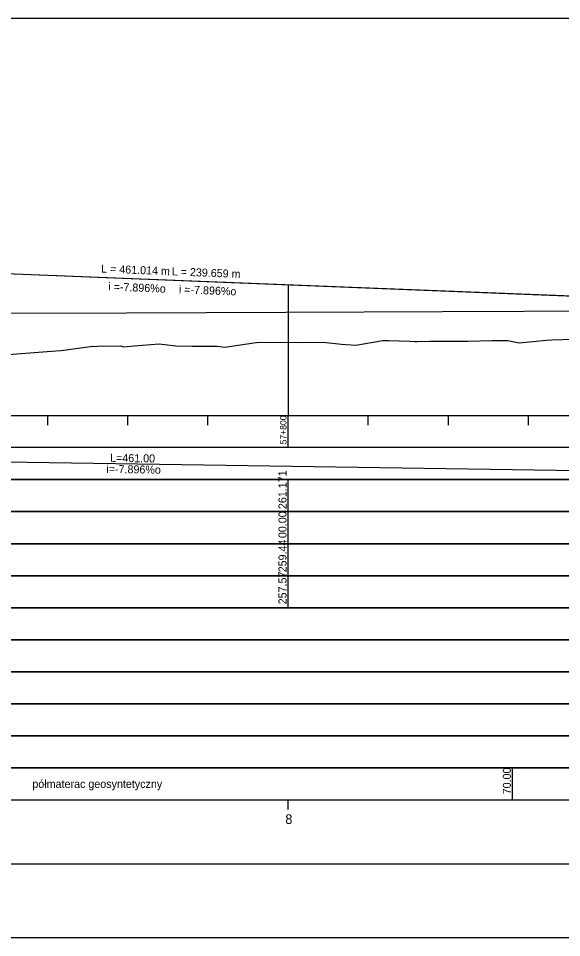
# Model space of a CAD drawing. Extents: x 6445630 to 6518227, y 5499240 to 5511716.
# Drawn here: x 6456947.1 to 6457116.5, y 5508966.7 to 5509253.7 of the extents above; entities that cross this region are included whole.
import ezdxf

# ---------------------------------------------------------------- set-up
doc = ezdxf.new("R2010")
doc.units = 0
for name, color, linetype in [('Default', 7, 'Continuous'), ('TOR_PROF-opisy pomocnicze', 7, 'Continuous'), ('TOR_PROF-tabelka-geometria T1', 7, 'Continuous'), ('TOR_PROF-tabelka-kilometracja', 7, 'Continuous'), ('TOR_PROF-tabelka-odleglosci T1', 7, 'Continuous'), ('TOR_PROF-tabelka-pochylenia proj T1', 7, 'Continuous'), ('TOR_PROF-tabelka-rodzaj rowu T1', 7, 'Continuous'), ('TOR_PROF-tabelka-rowyT1', 7, 'Continuous'), ('TOR_PROF-tabelka-rurociagi T1', 7, 'Continuous'), ('TOR_PROF-tabelka-rzedne istn T1', 7, 'Continuous'), ('TOR_PROF-tabelka-rzedne proj T1', 7, 'Continuous'), ('TOR_PROF-tabelka-teren istniejacy T1', 7, 'Continuous'), ('TOR_PROF-tabelka-warstwa ochronna T1', 7, 'Continuous'), ('TOR_PROF-tor istniejacy T1', 7, 'Continuous'), ('TOR_PROF-tor projektowany', 7, 'Continuous'), ('TOR_PROF-uklad odniesienia', 7, 'Continuous'), ('TOR_PROF-warstwa ochronna', 7, 'Continuous'), ('TOR_RAMKI-dodatkowe3', 7, 'Continuous'), ('TOR_RAMKI-MASKA WYCIECIA', 7, 'Continuous')]:
    doc.layers.add(name, color=color, linetype=linetype)

msp = doc.modelspace()

# ---------------------------------------------------------------- linework, layer by layer
at = {"layer": 'TOR_PROF-tabelka-geometria T1'}
for points in [[(6452331.21, 5508989.74), (6462728.4, 5508989.74)], [(6452331.21, 5508989.74), (6462731.21, 5508989.74)]]:
    msp.add_lwpolyline(points, dxfattribs=at)
at = {"layer": 'TOR_PROF-tabelka-kilometracja'}
msp.add_lwpolyline([(6457031.21, 5509006.74), (6457031.21, 5509009.74)], dxfattribs=at)
at = {"layer": 'TOR_PROF-tabelka-odleglosci T1'}
msp.add_lwpolyline([(6452331.21, 5509089.74), (6462731.21, 5509089.74), (6462731.21, 5509099.74), (6452331.21, 5509099.74)], close=True, dxfattribs=at)
msp.add_lwpolyline([(6457031.21, 5509089.74), (6457031.21, 5509099.74)], dxfattribs=at)
at = {"layer": 'TOR_PROF-tabelka-pochylenia proj T1'}
msp.add_lwpolyline([(6452331.21, 5509109.74), (6462731.21, 5509109.74), (6462731.21, 5509119.74), (6452331.21, 5509119.74)], close=True, dxfattribs=at)
msp.add_lwpolyline([(6456750.21, 5509118.24), (6457211.21, 5509111.24)], dxfattribs=at)
at = {"layer": 'TOR_PROF-tabelka-rodzaj rowu T1'}
for points in [[(6452331.21, 5509049.74), (6462731.21, 5509049.74), (6462731.21, 5509059.74), (6452331.21, 5509059.74)], [(6452331.21, 5509029.74), (6462731.21, 5509029.74), (6462731.21, 5509039.74), (6452331.21, 5509039.74)]]:
    msp.add_lwpolyline(points, close=True, dxfattribs=at)
at = {"layer": 'TOR_PROF-tabelka-rowyT1'}
msp.add_lwpolyline([(6452331.21, 5509059.74), (6462731.21, 5509059.74), (6462731.21, 5509069.74), (6452331.21, 5509069.74)], close=True, dxfattribs=at)
at = {"layer": 'TOR_PROF-tabelka-rurociagi T1'}
msp.add_lwpolyline([(6452331.21, 5509039.74), (6462731.21, 5509039.74), (6462731.21, 5509049.74), (6452331.21, 5509049.74)], close=True, dxfattribs=at)
at = {"layer": 'TOR_PROF-tabelka-rzedne istn T1'}
msp.add_lwpolyline([(6452331.21, 5509079.74), (6462731.21, 5509079.74), (6462731.21, 5509089.74), (6452331.21, 5509089.74)], close=True, dxfattribs=at)
for points in [[(6457031.21, 5509079.74), (6457031.21, 5509089.74)], [(6457031.21, 5509069.74), (6457031.21, 5509079.74)], [(6457031.21, 5509069.74), (6457031.21, 5509079.74)], [(6457031.21, 5509069.74), (6457031.21, 5509079.74)], [(6457031.21, 5509069.74), (6457031.21, 5509079.74)], [(6457031.21, 5509069.74), (6457031.21, 5509079.74)]]:
    msp.add_lwpolyline(points, dxfattribs=at)
at = {"layer": 'TOR_PROF-tabelka-rzedne proj T1'}
msp.add_lwpolyline([(6452331.21, 5509099.74), (6462731.21, 5509099.74), (6462731.21, 5509109.74), (6452331.21, 5509109.74)], close=True, dxfattribs=at)
msp.add_lwpolyline([(6457031.21, 5509099.74), (6457031.21, 5509109.74)], dxfattribs=at)
at = {"layer": 'TOR_PROF-tabelka-teren istniejacy T1'}
msp.add_lwpolyline([(6452331.21, 5509069.74), (6462731.21, 5509069.74), (6462731.21, 5509079.74), (6452331.21, 5509079.74)], close=True, dxfattribs=at)
msp.add_lwpolyline([(6452331.21, 5509069.74), (6462731.21, 5509069.74), (6462731.21, 5509079.74), (6452331.21, 5509079.74)], close=True, dxfattribs=at)
msp.add_lwpolyline([(6452331.21, 5509069.74), (6462731.21, 5509069.74), (6462731.21, 5509079.74), (6452331.21, 5509079.74)], close=True, dxfattribs=at)
msp.add_lwpolyline([(6452331.21, 5509069.74), (6462731.21, 5509069.74), (6462731.21, 5509079.74), (6452331.21, 5509079.74)], close=True, dxfattribs=at)
msp.add_lwpolyline([(6452331.21, 5509069.74), (6462731.21, 5509069.74), (6462731.21, 5509079.74), (6452331.21, 5509079.74)], close=True, dxfattribs=at)
at = {"layer": 'TOR_PROF-tabelka-warstwa ochronna T1'}
msp.add_lwpolyline([(6452331.21, 5509019.74), (6462731.21, 5509019.74), (6462731.21, 5509029.74), (6452331.21, 5509029.74)], close=True, dxfattribs=at)
at = {"layer": 'TOR_PROF-tor istniejacy T1'}
msp.add_lwpolyline([(6457379.88, 5509163.49), (6457330.86, 5509163.14), (6457280.19, 5509162.79), (6457229.11, 5509162.64), (6457179.57, 5509162.49), (6457130.46, 5509162.29), (6457079.4, 5509162.14), (6457030.51, 5509161.94), (6456980.75, 5509161.74), (6456932.74, 5509161.59), (6456881.59, 5509161.54), (6456831.31, 5509161.69), (6456781.09, 5509161.84), (6456731.4, 5509161.94), (6456680.98, 5509162.09), (6456631.71, 5509162.19), (6456580.72, 5509162.29), (6456529.85, 5509162.44)], dxfattribs=at)
at = {"layer": 'TOR_PROF-tor projektowany'}
for p, q in [((6456750.21, 5509181.69), (6457211.21, 5509163.49)), ((6456882.92, 5509176.45), (6457122.57, 5509166.99))]:
    msp.add_line(p, q, dxfattribs=at)
msp.add_lwpolyline([(6457031.21, 5509170.59), (6457031.21, 5509134.74), (6457031.21, 5509129.74), (6457031.21, 5509129.74)], dxfattribs=at)
msp.add_lwpolyline([(6457031.21, 5509170.59), (6457031.21, 5509134.74), (6457031.21, 5509129.74), (6457031.21, 5509129.74)], dxfattribs=at)
at = {"layer": 'TOR_PROF-uklad odniesienia'}
for p, q in [((6452331.21, 5509129.74), (6462731.21, 5509129.74)), ((6456956.21, 5509126.74), (6456956.21, 5509129.74)), ((6456981.21, 5509126.74), (6456981.21, 5509129.74)), ((6457006.21, 5509126.74), (6457006.21, 5509129.74)), ((6457031.21, 5509119.74), (6457031.21, 5509129.74)), ((6457056.21, 5509126.74), (6457056.21, 5509129.74)), ((6457081.21, 5509126.74), (6457081.21, 5509129.74)), ((6457106.21, 5509126.74), (6457106.21, 5509129.74))]:
    msp.add_line(p, q, dxfattribs=at)
at = {"layer": 'TOR_PROF-warstwa ochronna'}
msp.add_lwpolyline([(6452331.21, 5509009.74), (6462731.21, 5509009.74), (6462731.21, 5509019.74), (6452331.21, 5509019.74)], close=True, dxfattribs=at)
msp.add_lwpolyline([(6457101.21, 5509009.74), (6457101.21, 5509019.74)], dxfattribs=at)
at = {"layer": 'TOR_RAMKI-dodatkowe3'}
for p, q in [((6456979.85, 5509151.24), (6456983.21, 5509151.55)), ((6456983.21, 5509151.55), (6456991.03, 5509152.09)), ((6456991.03, 5509152.09), (6456996.14, 5509151.51)), ((6457011.47, 5509151.13), (6457020.49, 5509152.46)), ((6457020.49, 5509152.46), (6457021.4, 5509152.58)), ((6457021.4, 5509152.58), (6457022.54, 5509152.62)), ((6457022.54, 5509152.62), (6457034.92, 5509152.55)), ((6457034.92, 5509152.55), (6457042.11, 5509152.68)), ((6457042.11, 5509152.68), (6457047.85, 5509152)), ((6457047.85, 5509152), (6457052.33, 5509151.76)), ((6457052.33, 5509151.76), (6457060.78, 5509153.13)), ((6457060.78, 5509153.13), (6457062.54, 5509153.17)), ((6457062.54, 5509153.17), (6457069.19, 5509153.02)), ((6457069.19, 5509153.02), (6457070.73, 5509152.87)), ((6457070.73, 5509152.87), (6457071.61, 5509152.89)), ((6457071.61, 5509152.89), (6457075.47, 5509152.98)), ((6457075.47, 5509152.98), (6457087.42, 5509153.02)), ((6457087.42, 5509153.02), (6457094.76, 5509153.13)), ((6457094.76, 5509153.13), (6457099.74, 5509153.18)), ((6457099.74, 5509153.18), (6457103.35, 5509152.4)), ((6457103.35, 5509152.4), (6457111.87, 5509153.29)), ((6457111.87, 5509153.29), (6457113.54, 5509153.41)), ((6457113.54, 5509153.41), (6457120.25, 5509153.6)), ((6456942.49, 5509148.7), (6456957.36, 5509149.88)), ((6456957.36, 5509149.88), (6456960.39, 5509150.08)), ((6456960.39, 5509150.08), (6456970.29, 5509151.36)), ((6456970.29, 5509151.36), (6456970.6, 5509151.35)), ((6456970.6, 5509151.35), (6456971.79, 5509151.39)), ((6456971.79, 5509151.39), (6456979.06, 5509151.47)), ((6456979.06, 5509151.47), (6456979.85, 5509151.24)), ((6456996.14, 5509151.51), (6457001.25, 5509151.41)), ((6457001.25, 5509151.41), (6457009.07, 5509151.37)), ((6457009.07, 5509151.37), (6457011.47, 5509151.13))]:
    msp.add_line(p, q, dxfattribs=at)
at = {"layer": 'TOR_RAMKI-MASKA WYCIECIA'}
msp.add_lwpolyline([(6456217.24, 5508966.75), (6457227.24, 5508966.75), (6457227.24, 5509253.75), (6456217.24, 5509253.75)], close=True, dxfattribs=at)

# ---------------------------------------------------------------- texts
at = {"layer": 'Default'}
for p in [(6456980.75, 5509161.74), (6457030.5, 5509161.94), (6457079.4, 5509162.14)]:
    msp.add_text('+', height=0.001, dxfattribs=at).set_placement(p)
at = {"layer": 'TOR_PROF-opisy pomocnicze'}
for s, p in [('L = 461.014 m', (6456972.83, 5509174.4)), ('L = 239.659 m', (6456994.87, 5509173.53)), ('  i =-7.896%o', (6456973.2, 5509168.88)), ('  i =-7.896%o', (6456995.24, 5509168.01))]:
    msp.add_text(s, height=2.5, rotation=357.7392, dxfattribs=at).set_placement(p)
at = {"layer": 'TOR_PROF-tabelka-kilometracja'}
msp.add_text('8', height=3, dxfattribs=at).set_placement((6457030.32, 5509002.24))
at = {"layer": 'TOR_PROF-tabelka-odleglosci T1'}
msp.add_text('00.00', height=2.5, rotation=90, dxfattribs=at).set_placement((6457030.71, 5509091.48))
at = {"layer": 'TOR_PROF-tabelka-pochylenia proj T1'}
for s, p in [('L=461.00', (6456975.64, 5509115.31)), ('i=-7.896%o', (6456974.49, 5509111.83))]:
    msp.add_text(s, height=2.5, rotation=359.1301, dxfattribs=at).set_placement(p)
at = {"layer": 'TOR_PROF-tabelka-rzedne istn T1'}
for s, p in [('259.44', (6457030.71, 5509080.8)), ('257.57', (6457030.71, 5509070.8))]:
    msp.add_text(s, height=2.5, rotation=90, dxfattribs=at).set_placement(p)
at = {"layer": 'TOR_PROF-tabelka-rzedne proj T1'}
msp.add_text('261.171', height=2.5, rotation=90, dxfattribs=at).set_placement((6457030.71, 5509100.54))
at = {"layer": 'TOR_PROF-uklad odniesienia'}
msp.add_text('57+800', height=2, rotation=90, dxfattribs=at).set_placement((6457030.71, 5509120.76))
at = {"layer": 'TOR_PROF-warstwa ochronna'}
msp.add_text('70.00', height=2.5, rotation=90, dxfattribs=at).set_placement((6457100.71, 5509011.48))
msp.add_text('półmaterac geosyntetyczny', height=2.5, dxfattribs=at).set_placement((6456951.42, 5509013.49))

doc.saveas('drawing.dxf')
